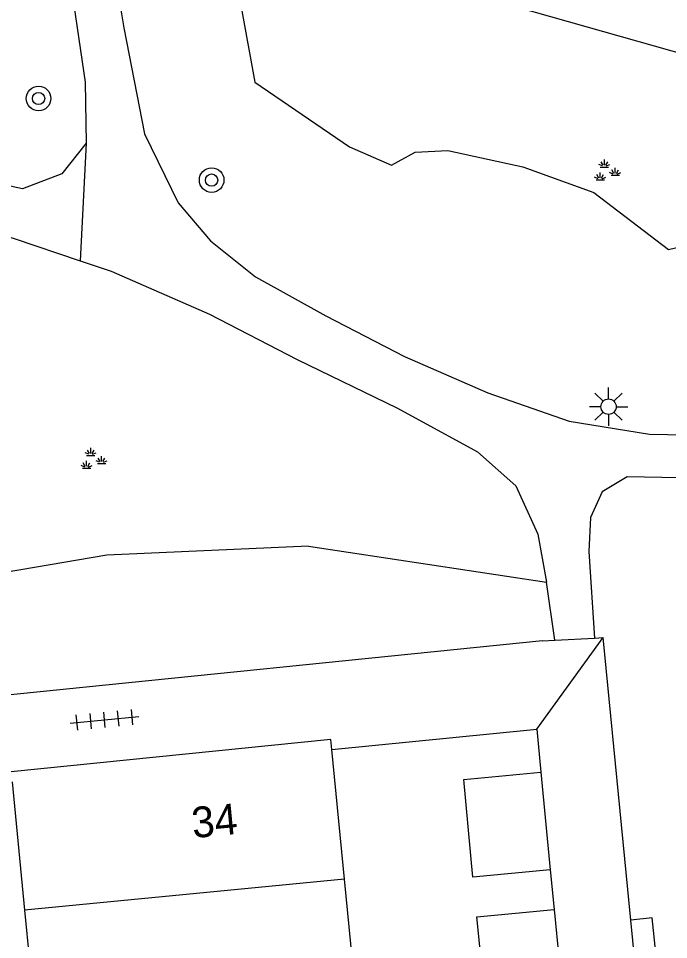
# Model space of a CAD drawing. Extents: x 132994 to 136000, y 393499 to 395512.
# Drawn here: x 134081.11 to 134102.28, y 394395.56 to 394425.52 of the extents above; entities that cross this region are included whole.
import ezdxf

# ---------------------------------------------------------------- set-up
doc = ezdxf.new("R2010")
doc.units = 0
for name, color, linetype in [('gg-afsc-erfafscheiding', 7, 'Continuous'), ('gg-afsc-muur', 7, 'Continuous'), ('gg-anno-huisnummerreeks BGT', 7, 'Continuous'), ('gg-bbg-bijgebouw', 7, 'Continuous'), ('gg-bbg-hoofdgebouw', 7, 'Continuous'), ('gg-bbg-tussenscheiding', 7, 'Continuous'), ('gg-knt-onverhard', 7, 'Continuous'), ('gg-knt-verharding', 7, 'Continuous'), ('gt-grn-groengrens', 7, 'Continuous'), ('gt-grn-weggrens', 7, 'Continuous'), ('gt-symb-boom', 7, 'Continuous'), ('gt-symb-groenvak', 7, 'Continuous'), ('gt-symb-lichtmast', 7, 'Continuous'), ('gt-symb-tegel verharding', 7, 'Continuous')]:
    doc.layers.add(name, color=color, linetype=linetype)

# ---------------------------------------------------------------- blocks, each defined once
blk = doc.blocks.new('gt0-GRVAK')
at = {"layer": 'gt-symb-groenvak'}
for p, q in [((-0.091, 0.211), (-0.156, 0.322)), ((-0.047, 0.214), (-0.047, 0.393)), ((-0.004, 0.211), (0.061, 0.322)), ((-0.11, 0.189), (-0.228, 0.24)), ((-0.182, 0.153), (0.088, 0.153)), ((0.015, 0.189), (0.133, 0.24)), ((0.262, -0.052), (0.197, 0.059)), ((0.305, -0.049), (0.305, 0.13)), ((0.349, -0.052), (0.414, 0.059)), ((-0.245, -0.228), (-0.363, -0.177)), ((-0.318, -0.264), (-0.047, -0.264)), ((-0.226, -0.206), (-0.291, -0.095)), ((-0.183, -0.203), (-0.183, -0.024)), ((-0.139, -0.206), (-0.074, -0.095)), ((-0.12, -0.228), (-0.002, -0.177)), ((0.243, -0.074), (0.125, -0.023)), ((0.17, -0.11), (0.441, -0.11)), ((0.368, -0.074), (0.486, -0.023))]:
    blk.add_line(p, q, dxfattribs=at)
blk = doc.blocks.new('gt0-LMAST')
at = {"layer": 'gt-symb-lichtmast'}
for p, q in [((-0.005, 0.246), (-0.005, 0.621)), ((-0.182, 0.173), (-0.447, 0.438)), ((0.172, 0.173), (0.437, 0.438)), ((-0.255, -0.004), (-0.63, -0.004)), ((-0.182, -0.181), (-0.447, -0.446)), ((-0.005, -0.254), (-0.005, -0.629)), ((0.437, -0.446), (0.172, -0.181)), ((0.245, -0.004), (0.62, -0.004))]:
    blk.add_line(p, q, dxfattribs=at)
blk.add_circle((-0.005, -0.004), 0.25, dxfattribs=at)
blk = doc.blocks.new('gt0-TEG1')
at = {"layer": 'gt-symb-tegel verharding'}
for p, q in [((-1.125, 0), (1.125, 0)), ((-0.9, -0.25), (-0.9, 0.25)), ((-0.45, -0.25), (-0.45, 0.25)), ((0, -0.25), (0, 0.25)), ((0.45, -0.25), (0.45, 0.25)), ((0.9, -0.25), (0.9, 0.25))]:
    blk.add_line(p, q, dxfattribs=at)
blk = doc.blocks.new('gt0-BOOM')
at = {"layer": 'gt-symb-boom'}
for radius in [0.4, 0.2]:
    blk.add_circle((0, 0), radius, dxfattribs=at)

msp = doc.modelspace()

# ---------------------------------------------------------------- linework, layer by layer
at = {"layer": 'gg-afsc-erfafscheiding'}
msp.add_line((134115.369, 394420.768), (134093.574, 394426.959), dxfattribs=at)
at = {"layer": 'gg-afsc-muur'}
msp.add_line((134091.322, 394401.74), (134097.99, 394402.4), dxfattribs=at)
at = {"layer": 'gg-bbg-bijgebouw'}
for p, q in [((134098.12, 394401.01), (134098.43, 394397.83)), ((134098.56, 394396.54), (134098.87, 394393.32))]:
    msp.add_line(p, q, dxfattribs=at)
for points in [[(134098.43, 394397.83), (134095.91, 394397.59), (134095.61, 394400.77), (134098.12, 394401.01)], [(134098.87, 394393.32), (134096.36, 394393.07), (134096.04, 394396.3), (134098.56, 394396.54)]]:
    msp.add_lwpolyline(points, dxfattribs=at)
at = {"layer": 'gg-bbg-hoofdgebouw'}
for p, q in [((134091.73, 394397.526), (134091.322, 394401.74)), ((134080.912, 394400.69), (134081.315, 394396.517)), ((134092.17, 394392.982), (134091.73, 394397.526)), ((134081.315, 394396.517), (134081.754, 394391.973))]:
    msp.add_line(p, q, dxfattribs=at)
msp.add_lwpolyline([(134091.322, 394401.74), (134091.29, 394402.07), (134080.88, 394401.02)], dxfattribs=at)
at = {"layer": 'gg-bbg-tussenscheiding'}
msp.add_line((134091.73, 394397.526), (134081.315, 394396.517), dxfattribs=at)
at = {"layer": 'gg-knt-onverhard'}
msp.add_line((134098.579, 394405.301), (134098.305, 394407.188), dxfattribs=at)
for points in [[(134082.061, 394438.159), (134081.553, 394435.539), (134081.939, 394432.757), (134082.362, 394429.473), (134082.86, 394426.334), (134083.285, 394423.449), (134083.319, 394421.466)], [(134083.124, 394437.864), (134083.037, 394435.374), (134083.134, 394433.677), (134084.542, 394425.219), (134085.22, 394421.762), (134086.314, 394419.52), (134087.364, 394418.291), (134088.828, 394417.115), (134091.117, 394415.846), (134093.681, 394414.529), (134096.4, 394413.343), (134099.043, 394412.417), (134101.656, 394411.995), (134115.204, 394411.751), (134117.443, 394411.922), (134119.287, 394412.965), (134120.974, 394414.884), (134122.512, 394417.422), (134124.094, 394420.106), (134125.634, 394422.674), (134127.088, 394425.633)], [(134083.319, 394421.466), (134082.532, 394420.464), (134081.252, 394419.978), (134078.673, 394420.534), (134075.599, 394421.25), (134072.719, 394421.97), (134069.969, 394422.183), (134067.409, 394422.53), (134064.09, 394422.617), (134060.853, 394422.318), (134057.385, 394421.835), (134054.179, 394421.451), (134051.336, 394421.338), (134048.66, 394421.914), (134045.585, 394422.995), (134042.706, 394424.152), (134039.988, 394424.911), (134037.305, 394425.056), (134034.768, 394425.386)], [(134066.734, 394405.132), (134067.061, 394408.164), (134067.348, 394411.152), (134067.807, 394414.455), (134068.439, 394416.898), (134069.303, 394418.597), (134070.53, 394419.686), (134072.404, 394419.912), (134075.159, 394419.783), (134078.169, 394419.15), (134080.947, 394418.374), (134083.125, 394417.64)], [(134083.125, 394417.64), (134084.136, 394417.299), (134087.333, 394415.901), (134090.192, 394414.43), (134093.455, 394412.848), (134096.065, 394411.427), (134097.312, 394410.315), (134098.023, 394408.749), (134098.305, 394407.188)], [(134132.276, 394401.745), (134131.799, 394403.881), (134131.07, 394404.982), (134128.549, 394406.363), (134126.016, 394407.646), (134123.145, 394408.841), (134120.208, 394409.762), (134117.706, 394410.122), (134115.575, 394410.324), (134100.936, 394410.613), (134100.118, 394410.124), (134099.736, 394409.294), (134099.685, 394408.186), (134099.867, 394405.368)]]:
    msp.add_lwpolyline(points, dxfattribs=at)
at = {"layer": 'gg-knt-verharding'}
for p, q in [((134098.18, 394405.28), (134072.976, 394402.72)), ((134098.18, 394405.28), (134098.579, 394405.301)), ((134098.579, 394405.301), (134099.867, 394405.368)), ((134099.867, 394405.368), (134100.146, 394405.382)), ((134101.055, 394396.195), (134100.146, 394405.382)), ((134097.99, 394402.4), (134098.12, 394401.01)), ((134098.43, 394397.83), (134098.56, 394396.54)), ((134104.57, 394360.66), (134101.055, 394396.195))]:
    msp.add_line(p, q, dxfattribs=at)
at = {"layer": 'gt-grn-groengrens'}
msp.add_line((134090.561, 394408.354), (134098.305, 394407.188), dxfattribs=at)
for points in [[(134087.903, 394428.456), (134088.809, 394423.443), (134091.897, 394421.343), (134093.258, 394420.751), (134094.03, 394421.167), (134095.099, 394421.226), (134097.532, 394420.692), (134099.848, 394419.861), (134102.273, 394418.008), (134103.825, 394418.377), (134106.021, 394418.733), (134109.524, 394418.614), (134112.896, 394418.008), (134115.369, 394420.768)], [(134090.561, 394408.354), (134083.996, 394408.067), (134076.913, 394406.857), (134072.767, 394404.784), (134072.976, 394402.72)], [(134105.467, 394360.738), (134101.751, 394396.263), (134101.055, 394396.195)]]:
    msp.add_lwpolyline(points, dxfattribs=at)
at = {"layer": 'gt-grn-weggrens'}
for p, q in [((134083.319, 394421.466), (134083.125, 394417.64)), ((134097.99, 394402.4), (134100.146, 394405.382))]:
    msp.add_line(p, q, dxfattribs=at)

# ---------------------------------------------------------------- block references
at = {"layer": 'gt-symb-boom'}
for p in [(134081.77, 394422.916), (134087.405, 394420.263)]:
    msp.add_blockref('gt0-BOOM', p, dxfattribs=at)
at = {"layer": 'gt-symb-groenvak'}
for p in [(134100.237, 394420.534), (134083.516, 394411.157)]:
    msp.add_blockref('gt0-GRVAK', p, dxfattribs=at)
at = {"layer": 'gt-symb-lichtmast'}
msp.add_blockref('gt0-LMAST', (134100.332, 394412.897), dxfattribs=at)
at = {"layer": 'gt-symb-tegel verharding', "rotation": 5.510976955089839}
msp.add_blockref('gt0-TEG1', (134083.919, 394402.704), dxfattribs=at)

# ---------------------------------------------------------------- texts
at = {"layer": 'gg-anno-huisnummerreeks BGT'}
msp.add_text('34', height=1, rotation=5.5, dxfattribs=at).set_placement((134086.802, 394398.859))

doc.saveas('drawing.dxf')
